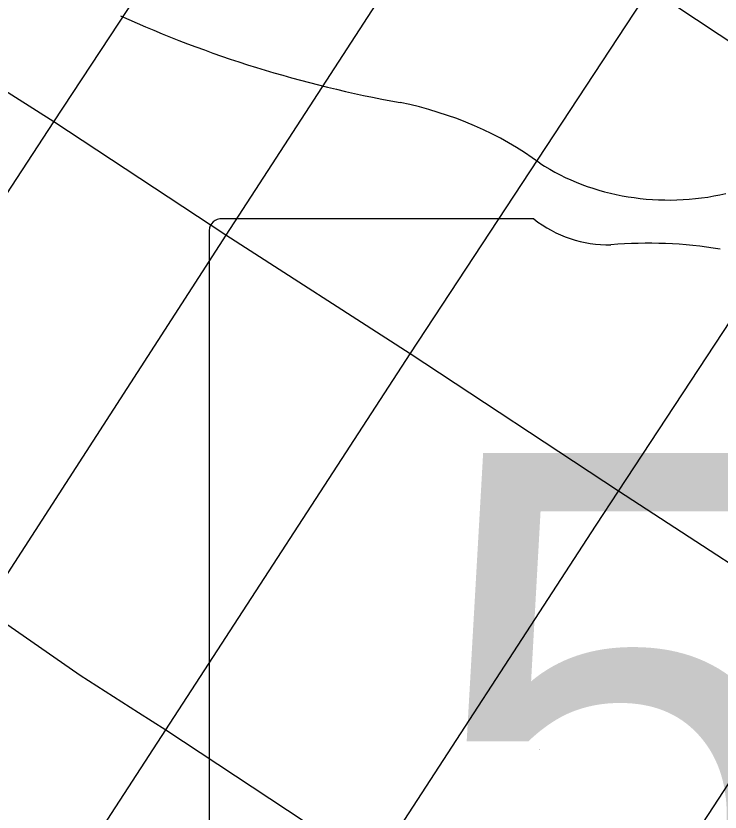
# Model space of a CAD drawing. Extents: x 0 to 40.2, y 0 to 22.
# Drawn here: x 2.221 to 2.3941, y 19.5733 to 19.7691 of the extents above; entities that cross this region are included whole.
import ezdxf

# ---------------------------------------------------------------- set-up
doc = ezdxf.new("R2010")
doc.units = 0
for name, color, linetype in [('GM_X_County_Road', 7, 'Continuous'), ('GM_X_Interstate_Route', 7, 'Continuous'), ('GM_X_Major_Lake', 7, 'Continuous'), ('GM_X_Major_Lake_Text', 7, 'Continuous'), ('GM_X_Unincorporated_Location', 7, 'Continuous')]:
    doc.layers.add(name, color=color, linetype=linetype)

msp = doc.modelspace()

# ---------------------------------------------------------------- linework, layer by layer
at = {"layer": 'GM_X_Interstate_Route'}
for p, q in [((2.348324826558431, 19.71921321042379), (2.271108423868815, 19.71921321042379)), ((2.2685131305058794, 19.71576994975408), (2.2685131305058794, 19.515649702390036))]:
    msp.add_line(p, q, dxfattribs=at)
for centre, radius, start, end in [((2.271533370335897, 19.71619607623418), 0.003054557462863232, 98.1301027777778, 188.13010277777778), ((2.3667138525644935, 19.74244510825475), 0.02962754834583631, 231.61950555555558, 271.11188333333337), ((2.376537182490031, 19.606863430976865), 0.10636255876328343, 80.48669166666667, 94.98826944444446)]:
    msp.add_arc(centre, radius, start, end, dxfattribs=at)
for centre, major_axis, ratio, start_param, end_param in [((2.371353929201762, 19.94473681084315), (0.2524017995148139, 0), 0.7999999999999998, 4.195997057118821, 4.488960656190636), ((2.2961040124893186, 19.686577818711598), (0.07897155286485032, 0), 0.7999999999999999, 0.8235188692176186, 1.3235874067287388), ((2.381516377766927, 19.76394415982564), (0.05011212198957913, 0), 0.7999999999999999, 4.0264810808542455, 4.996735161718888)]:
    msp.add_ellipse(centre, major_axis=major_axis, ratio=ratio, start_param=start_param, end_param=end_param, dxfattribs=at)
at = {"layer": 'GM_X_Major_Lake'}
for p, q in [((2.32649903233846, 19.798319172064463), (2.2725737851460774, 19.715234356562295)), ((2.369150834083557, 19.65226098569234), (2.422708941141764, 19.733775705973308)), ((2.2725737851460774, 19.715234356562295), (2.2132242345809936, 19.623295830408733)), ((2.3636818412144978, 19.643852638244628), (2.369150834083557, 19.65226098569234))]:
    msp.add_line(p, q, dxfattribs=at)
for points in [[(2.2725737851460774, 19.715234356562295), (2.2303324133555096, 19.743071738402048), (2.1873914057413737, 19.770274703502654), (2.1465717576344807, 19.79723530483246), (2.1029807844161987, 19.825203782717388), (2.1, 19.827143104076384)], [(2.369150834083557, 19.65226098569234), (2.317958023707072, 19.686036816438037), (2.2725737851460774, 19.715234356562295)], [(2.577503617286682, 19.51543595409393), (2.525217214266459, 19.550435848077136), (2.4739212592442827, 19.584066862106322), (2.4210246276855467, 19.61848456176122), (2.369150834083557, 19.65226098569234)], [(2.3030112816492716, 19.550502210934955), (2.308991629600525, 19.559768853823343), (2.3636818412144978, 19.643852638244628)]]:
    msp.add_lwpolyline(points, dxfattribs=at)
at = {"layer": 'GM_X_Major_Lake_Text'}
msp.add_line((2.4210246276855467, 19.61848456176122), (2.361268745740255, 19.52687476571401), dxfattribs=at)
msp.add_lwpolyline([(2.1, 19.955745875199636), (2.1190177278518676, 19.943500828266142), (2.162996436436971, 19.916508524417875), (2.207718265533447, 19.88639070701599), (2.247407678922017, 19.86083249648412), (2.2898261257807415, 19.833525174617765), (2.3314013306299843, 19.805872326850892), (2.3769253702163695, 19.775853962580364), (2.428064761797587, 19.741927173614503), (2.479592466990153, 19.708323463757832), (2.5322218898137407, 19.672820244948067), (2.58422497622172, 19.63990755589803), (2.636228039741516, 19.606304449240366)], dxfattribs=at)
at = {"layer": 'GM_X_Unincorporated_Location'}
for points in [[(2.1707057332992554, 19.651872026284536), (2.2303324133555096, 19.743071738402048), (2.2898261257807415, 19.833525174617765), (2.346694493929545, 19.92131975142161), (2.358094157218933, 19.92162671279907), (2.3656953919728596, 19.933202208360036), (2.38694620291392, 19.964386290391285), (2.3976573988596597, 19.97889902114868), (2.4125733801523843, 20.001925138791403), (2.470673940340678, 20.088253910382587), (2.4921826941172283, 20.12465003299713)], [(2.2013076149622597, 19.5065099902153), (2.2578671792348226, 19.593476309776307), (2.317958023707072, 19.686036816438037), (2.3769253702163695, 19.775853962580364), (2.4341112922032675, 19.863965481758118), (2.490692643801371, 19.950608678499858)], [(2.2132242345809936, 19.623295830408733), (2.2367896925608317, 19.60695257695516), (2.251160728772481, 19.597764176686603)], [(2.251160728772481, 19.597764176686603), (2.2578671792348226, 19.593476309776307), (2.308991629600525, 19.559768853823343)]]:
    msp.add_lwpolyline(points, dxfattribs=at)

# ---------------------------------------------------------------- texts
at = {"layer": 'GM_X_County_Road'}
msp.add_text('51', height=0.0001893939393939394, rotation=1e-05, dxfattribs=at).set_placement((2.349682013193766, 19.588627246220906))
at = {"layer": 'GM_X_Interstate_Route'}
msp.add_text('51', height=0.13183620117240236, dxfattribs=at).set_placement((2.3212263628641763, 19.52976160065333))

doc.saveas('drawing.dxf')
